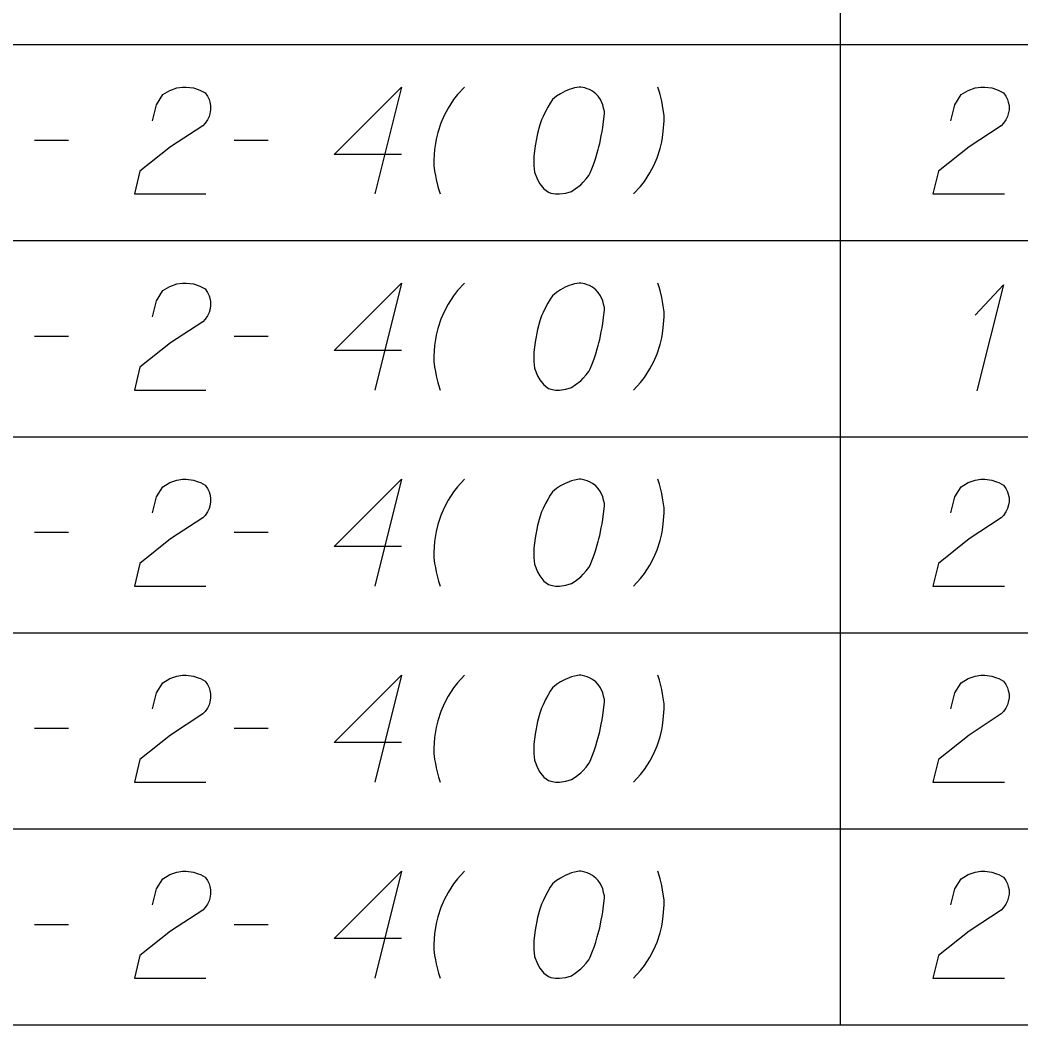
# Model space of a CAD drawing. Extents: x 2074207 to 2076812, y 516372 to 523312.
# Drawn here: x 2076453.5 to 2076498.43, y 517981.68 to 518026.78 of the extents above; entities that cross this region are included whole.
import ezdxf

# ---------------------------------------------------------------- set-up
doc = ezdxf.new("R2010")
doc.units = 0
for name, color, linetype in [('Prop DirtTable_ Soil Test Results - Outline (Major)', 7, 'Continuous'), ('Prop DirtTable_ Soil Test Results - Outline (Minor)', 7, 'Continuous'), ('Prop DirtTable_ Soil Test Results - Tx (Sample Data)', 7, 'Continuous')]:
    doc.layers.add(name, color=color, linetype=linetype)

msp = doc.modelspace()

# ---------------------------------------------------------------- linework, layer by layer
at = {"layer": 'Prop DirtTable_ Soil Test Results - Outline (Major)'}
msp.add_line((2076260.609, 517981.68), (2076811.903, 517981.68), dxfattribs=at)
at = {"layer": 'Prop DirtTable_ Soil Test Results - Outline (Minor)'}
for p, q in [((2076490.31, 518034.48), (2076490.31, 518025.68)), ((2076260.609, 518025.68), (2076811.903, 518025.68)), ((2076260.609, 518025.68), (2076811.903, 518025.68)), ((2076490.31, 518025.68), (2076490.31, 518016.88)), ((2076260.609, 518016.88), (2076811.903, 518016.88)), ((2076260.609, 518016.88), (2076811.903, 518016.88)), ((2076490.31, 518016.88), (2076490.31, 518008.08)), ((2076260.609, 518008.08), (2076811.903, 518008.08)), ((2076260.609, 518008.08), (2076811.903, 518008.08)), ((2076490.31, 518008.08), (2076490.31, 517999.28)), ((2076260.609, 517999.28), (2076811.903, 517999.28)), ((2076260.609, 517999.28), (2076811.903, 517999.28)), ((2076490.31, 517999.28), (2076490.31, 517990.48)), ((2076260.609, 517990.48), (2076811.903, 517990.48)), ((2076260.609, 517990.48), (2076811.903, 517990.48)), ((2076490.31, 517990.48), (2076490.31, 517981.68)), ((2076260.609, 517981.68), (2076811.903, 517981.68))]:
    msp.add_line(p, q, dxfattribs=at)
at = {"layer": 'Prop DirtTable_ Soil Test Results - Tx (Sample Data)'}
for points in [[(2076459.447, 518022.263), (2076459.623, 518022.981), (2076459.906, 518023.435), (2076460.223, 518023.624), (2076460.54, 518023.737), (2076460.787, 518023.775), (2076460.964, 518023.775), (2076461.281, 518023.737), (2076461.493, 518023.662), (2076461.599, 518023.624), (2076461.81, 518023.511), (2076461.916, 518023.359), (2076461.987, 518023.208), (2076462.022, 518023.095), (2076462.057, 518022.944), (2076462.057, 518022.755), (2076462.022, 518022.566), (2076461.987, 518022.452), (2076461.916, 518022.301), (2076461.81, 518022.15), (2076461.705, 518022.037), (2076460.258, 518021.092), (2076458.883, 518019.996), (2076458.636, 518018.975), (2076461.846, 518018.975)], [(2076470.629, 518020.752), (2076467.596, 518020.752), (2076470.629, 518023.775), (2076469.43, 518018.975)], [(2076473.451, 518023.775), (2076473.134, 518023.435), (2076472.958, 518023.208), (2076472.711, 518022.83), (2076472.534, 518022.49), (2076472.393, 518022.15), (2076472.252, 518021.734), (2076472.181, 518021.432), (2076472.146, 518021.243), (2076472.111, 518020.978), (2076472.076, 518020.487), (2076472.076, 518020.26), (2076472.111, 518019.996), (2076472.146, 518019.807), (2076472.181, 518019.618), (2076472.252, 518019.315), (2076472.287, 518019.202), (2076472.358, 518018.975)], [(2076478.672, 518023.775), (2076478.602, 518023.775), (2076478.39, 518023.737), (2076478.249, 518023.7), (2076478.143, 518023.662), (2076477.967, 518023.586), (2076477.755, 518023.473), (2076477.579, 518023.359), (2076477.402, 518023.208), (2076477.296, 518023.057), (2076477.191, 518022.868), (2076477.085, 518022.679), (2076476.979, 518022.452), (2076476.908, 518022.301), (2076476.838, 518022.074), (2076476.732, 518021.696), (2076476.626, 518021.129), (2076476.556, 518020.676), (2076476.556, 518020.26), (2076476.591, 518019.958), (2076476.732, 518019.618), (2076476.838, 518019.429), (2076477.014, 518019.202), (2076477.226, 518019.051), (2076477.332, 518019.013), (2076477.543, 518018.975), (2076477.72, 518018.975), (2076478.002, 518019.013), (2076478.249, 518019.089), (2076478.425, 518019.202), (2076478.672, 518019.391), (2076478.778, 518019.504), (2076478.919, 518019.655), (2076479.025, 518019.807), (2076479.095, 518019.92), (2076479.166, 518020.109), (2076479.201, 518020.185), (2076479.272, 518020.374), (2076479.342, 518020.6), (2076479.413, 518020.827), (2076479.448, 518020.978), (2076479.483, 518021.092), (2076479.519, 518021.243), (2076479.589, 518021.583), (2076479.625, 518021.772), (2076479.66, 518021.961), (2076479.695, 518022.226), (2076479.73, 518022.566), (2076479.73, 518022.679), (2076479.695, 518022.83), (2076479.66, 518022.981), (2076479.554, 518023.208), (2076479.448, 518023.359), (2076479.342, 518023.473), (2076479.201, 518023.586), (2076479.06, 518023.662), (2076478.954, 518023.7), (2076478.849, 518023.737), (2076478.672, 518023.775)], [(2076481.036, 518018.975), (2076481.353, 518019.315), (2076481.529, 518019.542), (2076481.776, 518019.92), (2076481.953, 518020.26), (2076482.094, 518020.6), (2076482.235, 518021.016), (2076482.306, 518021.318), (2076482.341, 518021.507), (2076482.376, 518021.772), (2076482.411, 518022.263), (2076482.411, 518022.49), (2076482.376, 518022.755), (2076482.341, 518022.944), (2076482.306, 518023.133), (2076482.235, 518023.435), (2076482.2, 518023.548), (2076482.129, 518023.775)], [(2076495.287, 518022.263), (2076495.463, 518022.981), (2076495.746, 518023.435), (2076496.063, 518023.624), (2076496.38, 518023.737), (2076496.627, 518023.775), (2076496.804, 518023.775), (2076497.121, 518023.737), (2076497.333, 518023.662), (2076497.439, 518023.624), (2076497.65, 518023.511), (2076497.756, 518023.359), (2076497.827, 518023.208), (2076497.862, 518023.095), (2076497.897, 518022.944), (2076497.897, 518022.755), (2076497.862, 518022.566), (2076497.827, 518022.452), (2076497.756, 518022.301), (2076497.65, 518022.15), (2076497.545, 518022.037), (2076496.098, 518021.092), (2076494.723, 518019.996), (2076494.476, 518018.975), (2076497.686, 518018.975)], [(2076454.156, 518021.394), (2076455.672, 518021.394)], [(2076463.116, 518021.394), (2076464.632, 518021.394)], [(2076459.447, 518013.463), (2076459.623, 518014.181), (2076459.906, 518014.635), (2076460.223, 518014.824), (2076460.54, 518014.937), (2076460.787, 518014.975), (2076460.964, 518014.975), (2076461.281, 518014.937), (2076461.493, 518014.862), (2076461.599, 518014.824), (2076461.81, 518014.711), (2076461.916, 518014.559), (2076461.987, 518014.408), (2076462.022, 518014.295), (2076462.057, 518014.144), (2076462.057, 518013.955), (2076462.022, 518013.766), (2076461.987, 518013.652), (2076461.916, 518013.501), (2076461.81, 518013.35), (2076461.705, 518013.237), (2076460.258, 518012.292), (2076458.883, 518011.196), (2076458.636, 518010.175), (2076461.846, 518010.175)], [(2076470.629, 518011.952), (2076467.596, 518011.952), (2076470.629, 518014.975), (2076469.43, 518010.175)], [(2076473.451, 518014.975), (2076473.134, 518014.635), (2076472.958, 518014.408), (2076472.711, 518014.03), (2076472.534, 518013.69), (2076472.393, 518013.35), (2076472.252, 518012.934), (2076472.181, 518012.632), (2076472.146, 518012.443), (2076472.111, 518012.178), (2076472.076, 518011.687), (2076472.076, 518011.46), (2076472.111, 518011.196), (2076472.146, 518011.007), (2076472.181, 518010.818), (2076472.252, 518010.515), (2076472.287, 518010.402), (2076472.358, 518010.175)], [(2076478.672, 518014.975), (2076478.602, 518014.975), (2076478.39, 518014.937), (2076478.249, 518014.9), (2076478.143, 518014.862), (2076477.967, 518014.786), (2076477.755, 518014.673), (2076477.579, 518014.559), (2076477.402, 518014.408), (2076477.296, 518014.257), (2076477.191, 518014.068), (2076477.085, 518013.879), (2076476.979, 518013.652), (2076476.908, 518013.501), (2076476.838, 518013.274), (2076476.732, 518012.896), (2076476.626, 518012.329), (2076476.556, 518011.876), (2076476.556, 518011.46), (2076476.591, 518011.158), (2076476.732, 518010.818), (2076476.838, 518010.629), (2076477.014, 518010.402), (2076477.226, 518010.251), (2076477.332, 518010.213), (2076477.543, 518010.175), (2076477.72, 518010.175), (2076478.002, 518010.213), (2076478.249, 518010.289), (2076478.425, 518010.402), (2076478.672, 518010.591), (2076478.778, 518010.704), (2076478.919, 518010.855), (2076479.025, 518011.007), (2076479.095, 518011.12), (2076479.166, 518011.309), (2076479.201, 518011.385), (2076479.272, 518011.574), (2076479.342, 518011.8), (2076479.413, 518012.027), (2076479.448, 518012.178), (2076479.483, 518012.292), (2076479.519, 518012.443), (2076479.589, 518012.783), (2076479.625, 518012.972), (2076479.66, 518013.161), (2076479.695, 518013.426), (2076479.73, 518013.766), (2076479.73, 518013.879), (2076479.695, 518014.03), (2076479.66, 518014.181), (2076479.554, 518014.408), (2076479.448, 518014.559), (2076479.342, 518014.673), (2076479.201, 518014.786), (2076479.06, 518014.862), (2076478.954, 518014.9), (2076478.849, 518014.937), (2076478.672, 518014.975)], [(2076481.036, 518010.175), (2076481.353, 518010.515), (2076481.529, 518010.742), (2076481.776, 518011.12), (2076481.953, 518011.46), (2076482.094, 518011.8), (2076482.235, 518012.216), (2076482.306, 518012.518), (2076482.341, 518012.707), (2076482.376, 518012.972), (2076482.411, 518013.463), (2076482.411, 518013.69), (2076482.376, 518013.955), (2076482.341, 518014.144), (2076482.306, 518014.333), (2076482.235, 518014.635), (2076482.2, 518014.748), (2076482.129, 518014.975)], [(2076496.38, 518013.539), (2076497.65, 518014.9), (2076496.451, 518010.137)], [(2076454.156, 518012.594), (2076455.672, 518012.594)], [(2076463.116, 518012.594), (2076464.632, 518012.594)], [(2076459.447, 518004.663), (2076459.623, 518005.381), (2076459.906, 518005.835), (2076460.223, 518006.024), (2076460.54, 518006.137), (2076460.787, 518006.175), (2076460.964, 518006.175), (2076461.281, 518006.137), (2076461.493, 518006.062), (2076461.599, 518006.024), (2076461.81, 518005.911), (2076461.916, 518005.759), (2076461.987, 518005.608), (2076462.022, 518005.495), (2076462.057, 518005.344), (2076462.057, 518005.155), (2076462.022, 518004.966), (2076461.987, 518004.852), (2076461.916, 518004.701), (2076461.81, 518004.55), (2076461.705, 518004.437), (2076460.258, 518003.492), (2076458.883, 518002.396), (2076458.636, 518001.375), (2076461.846, 518001.375)], [(2076470.629, 518003.152), (2076467.596, 518003.152), (2076470.629, 518006.175), (2076469.43, 518001.375)], [(2076473.451, 518006.175), (2076473.134, 518005.835), (2076472.958, 518005.608), (2076472.711, 518005.23), (2076472.534, 518004.89), (2076472.393, 518004.55), (2076472.252, 518004.134), (2076472.181, 518003.832), (2076472.146, 518003.643), (2076472.111, 518003.378), (2076472.076, 518002.887), (2076472.076, 518002.66), (2076472.111, 518002.396), (2076472.146, 518002.207), (2076472.181, 518002.018), (2076472.252, 518001.715), (2076472.287, 518001.602), (2076472.358, 518001.375)], [(2076478.672, 518006.175), (2076478.602, 518006.175), (2076478.39, 518006.137), (2076478.249, 518006.1), (2076478.143, 518006.062), (2076477.967, 518005.986), (2076477.755, 518005.873), (2076477.579, 518005.759), (2076477.402, 518005.608), (2076477.296, 518005.457), (2076477.191, 518005.268), (2076477.085, 518005.079), (2076476.979, 518004.852), (2076476.908, 518004.701), (2076476.838, 518004.474), (2076476.732, 518004.096), (2076476.626, 518003.529), (2076476.556, 518003.076), (2076476.556, 518002.66), (2076476.591, 518002.358), (2076476.732, 518002.018), (2076476.838, 518001.829), (2076477.014, 518001.602), (2076477.226, 518001.451), (2076477.332, 518001.413), (2076477.543, 518001.375), (2076477.72, 518001.375), (2076478.002, 518001.413), (2076478.249, 518001.489), (2076478.425, 518001.602), (2076478.672, 518001.791), (2076478.778, 518001.904), (2076478.919, 518002.055), (2076479.025, 518002.207), (2076479.095, 518002.32), (2076479.166, 518002.509), (2076479.201, 518002.585), (2076479.272, 518002.774), (2076479.342, 518003), (2076479.413, 518003.227), (2076479.448, 518003.378), (2076479.483, 518003.492), (2076479.519, 518003.643), (2076479.589, 518003.983), (2076479.625, 518004.172), (2076479.66, 518004.361), (2076479.695, 518004.626), (2076479.73, 518004.966), (2076479.73, 518005.079), (2076479.695, 518005.23), (2076479.66, 518005.381), (2076479.554, 518005.608), (2076479.448, 518005.759), (2076479.342, 518005.873), (2076479.201, 518005.986), (2076479.06, 518006.062), (2076478.954, 518006.1), (2076478.849, 518006.137), (2076478.672, 518006.175)], [(2076481.036, 518001.375), (2076481.353, 518001.715), (2076481.529, 518001.942), (2076481.776, 518002.32), (2076481.953, 518002.66), (2076482.094, 518003), (2076482.235, 518003.416), (2076482.306, 518003.718), (2076482.341, 518003.907), (2076482.376, 518004.172), (2076482.411, 518004.663), (2076482.411, 518004.89), (2076482.376, 518005.155), (2076482.341, 518005.344), (2076482.306, 518005.533), (2076482.235, 518005.835), (2076482.2, 518005.948), (2076482.129, 518006.175)], [(2076495.287, 518004.663), (2076495.463, 518005.381), (2076495.746, 518005.835), (2076496.063, 518006.024), (2076496.38, 518006.137), (2076496.627, 518006.175), (2076496.804, 518006.175), (2076497.121, 518006.137), (2076497.333, 518006.062), (2076497.439, 518006.024), (2076497.65, 518005.911), (2076497.756, 518005.759), (2076497.827, 518005.608), (2076497.862, 518005.495), (2076497.897, 518005.344), (2076497.897, 518005.155), (2076497.862, 518004.966), (2076497.827, 518004.852), (2076497.756, 518004.701), (2076497.65, 518004.55), (2076497.545, 518004.437), (2076496.098, 518003.492), (2076494.723, 518002.396), (2076494.476, 518001.375), (2076497.686, 518001.375)], [(2076454.156, 518003.794), (2076455.672, 518003.794)], [(2076463.116, 518003.794), (2076464.632, 518003.794)], [(2076459.447, 517995.863), (2076459.623, 517996.581), (2076459.906, 517997.035), (2076460.223, 517997.224), (2076460.54, 517997.337), (2076460.787, 517997.375), (2076460.964, 517997.375), (2076461.281, 517997.337), (2076461.493, 517997.262), (2076461.599, 517997.224), (2076461.81, 517997.111), (2076461.916, 517996.959), (2076461.987, 517996.808), (2076462.022, 517996.695), (2076462.057, 517996.544), (2076462.057, 517996.355), (2076462.022, 517996.166), (2076461.987, 517996.052), (2076461.916, 517995.901), (2076461.81, 517995.75), (2076461.705, 517995.637), (2076460.258, 517994.692), (2076458.883, 517993.596), (2076458.636, 517992.575), (2076461.846, 517992.575)], [(2076470.629, 517994.352), (2076467.596, 517994.352), (2076470.629, 517997.375), (2076469.43, 517992.575)], [(2076473.451, 517997.375), (2076473.134, 517997.035), (2076472.958, 517996.808), (2076472.711, 517996.43), (2076472.534, 517996.09), (2076472.393, 517995.75), (2076472.252, 517995.334), (2076472.181, 517995.032), (2076472.146, 517994.843), (2076472.111, 517994.578), (2076472.076, 517994.087), (2076472.076, 517993.86), (2076472.111, 517993.596), (2076472.146, 517993.407), (2076472.181, 517993.218), (2076472.252, 517992.915), (2076472.287, 517992.802), (2076472.358, 517992.575)], [(2076478.672, 517997.375), (2076478.602, 517997.375), (2076478.39, 517997.337), (2076478.249, 517997.3), (2076478.143, 517997.262), (2076477.967, 517997.186), (2076477.755, 517997.073), (2076477.579, 517996.959), (2076477.402, 517996.808), (2076477.296, 517996.657), (2076477.191, 517996.468), (2076477.085, 517996.279), (2076476.979, 517996.052), (2076476.908, 517995.901), (2076476.838, 517995.674), (2076476.732, 517995.296), (2076476.626, 517994.729), (2076476.556, 517994.276), (2076476.556, 517993.86), (2076476.591, 517993.558), (2076476.732, 517993.218), (2076476.838, 517993.029), (2076477.014, 517992.802), (2076477.226, 517992.651), (2076477.332, 517992.613), (2076477.543, 517992.575), (2076477.72, 517992.575), (2076478.002, 517992.613), (2076478.249, 517992.689), (2076478.425, 517992.802), (2076478.672, 517992.991), (2076478.778, 517993.104), (2076478.919, 517993.255), (2076479.025, 517993.407), (2076479.095, 517993.52), (2076479.166, 517993.709), (2076479.201, 517993.785), (2076479.272, 517993.974), (2076479.342, 517994.2), (2076479.413, 517994.427), (2076479.448, 517994.578), (2076479.483, 517994.692), (2076479.519, 517994.843), (2076479.589, 517995.183), (2076479.625, 517995.372), (2076479.66, 517995.561), (2076479.695, 517995.826), (2076479.73, 517996.166), (2076479.73, 517996.279), (2076479.695, 517996.43), (2076479.66, 517996.581), (2076479.554, 517996.808), (2076479.448, 517996.959), (2076479.342, 517997.073), (2076479.201, 517997.186), (2076479.06, 517997.262), (2076478.954, 517997.3), (2076478.849, 517997.337), (2076478.672, 517997.375)], [(2076481.036, 517992.575), (2076481.353, 517992.915), (2076481.529, 517993.142), (2076481.776, 517993.52), (2076481.953, 517993.86), (2076482.094, 517994.2), (2076482.235, 517994.616), (2076482.306, 517994.918), (2076482.341, 517995.107), (2076482.376, 517995.372), (2076482.411, 517995.863), (2076482.411, 517996.09), (2076482.376, 517996.355), (2076482.341, 517996.544), (2076482.306, 517996.733), (2076482.235, 517997.035), (2076482.2, 517997.148), (2076482.129, 517997.375)], [(2076495.287, 517995.863), (2076495.463, 517996.581), (2076495.746, 517997.035), (2076496.063, 517997.224), (2076496.38, 517997.337), (2076496.627, 517997.375), (2076496.804, 517997.375), (2076497.121, 517997.337), (2076497.333, 517997.262), (2076497.439, 517997.224), (2076497.65, 517997.111), (2076497.756, 517996.959), (2076497.827, 517996.808), (2076497.862, 517996.695), (2076497.897, 517996.544), (2076497.897, 517996.355), (2076497.862, 517996.166), (2076497.827, 517996.052), (2076497.756, 517995.901), (2076497.65, 517995.75), (2076497.545, 517995.637), (2076496.098, 517994.692), (2076494.723, 517993.596), (2076494.476, 517992.575), (2076497.686, 517992.575)], [(2076454.156, 517994.994), (2076455.672, 517994.994)], [(2076463.116, 517994.994), (2076464.632, 517994.994)], [(2076459.447, 517987.063), (2076459.623, 517987.781), (2076459.906, 517988.235), (2076460.223, 517988.424), (2076460.54, 517988.537), (2076460.787, 517988.575), (2076460.964, 517988.575), (2076461.281, 517988.537), (2076461.493, 517988.462), (2076461.599, 517988.424), (2076461.81, 517988.311), (2076461.916, 517988.159), (2076461.987, 517988.008), (2076462.022, 517987.895), (2076462.057, 517987.744), (2076462.057, 517987.555), (2076462.022, 517987.366), (2076461.987, 517987.252), (2076461.916, 517987.101), (2076461.81, 517986.95), (2076461.705, 517986.837), (2076460.258, 517985.892), (2076458.883, 517984.796), (2076458.636, 517983.775), (2076461.846, 517983.775)], [(2076470.629, 517985.552), (2076467.596, 517985.552), (2076470.629, 517988.575), (2076469.43, 517983.775)], [(2076473.451, 517988.575), (2076473.134, 517988.235), (2076472.958, 517988.008), (2076472.711, 517987.63), (2076472.534, 517987.29), (2076472.393, 517986.95), (2076472.252, 517986.534), (2076472.181, 517986.232), (2076472.146, 517986.043), (2076472.111, 517985.778), (2076472.076, 517985.287), (2076472.076, 517985.06), (2076472.111, 517984.796), (2076472.146, 517984.607), (2076472.181, 517984.418), (2076472.252, 517984.115), (2076472.287, 517984.002), (2076472.358, 517983.775)], [(2076478.672, 517988.575), (2076478.602, 517988.575), (2076478.39, 517988.537), (2076478.249, 517988.5), (2076478.143, 517988.462), (2076477.967, 517988.386), (2076477.755, 517988.273), (2076477.579, 517988.159), (2076477.402, 517988.008), (2076477.296, 517987.857), (2076477.191, 517987.668), (2076477.085, 517987.479), (2076476.979, 517987.252), (2076476.908, 517987.101), (2076476.838, 517986.874), (2076476.732, 517986.496), (2076476.626, 517985.929), (2076476.556, 517985.476), (2076476.556, 517985.06), (2076476.591, 517984.758), (2076476.732, 517984.418), (2076476.838, 517984.229), (2076477.014, 517984.002), (2076477.226, 517983.851), (2076477.332, 517983.813), (2076477.543, 517983.775), (2076477.72, 517983.775), (2076478.002, 517983.813), (2076478.249, 517983.889), (2076478.425, 517984.002), (2076478.672, 517984.191), (2076478.778, 517984.304), (2076478.919, 517984.455), (2076479.025, 517984.607), (2076479.095, 517984.72), (2076479.166, 517984.909), (2076479.201, 517984.985), (2076479.272, 517985.174), (2076479.342, 517985.4), (2076479.413, 517985.627), (2076479.448, 517985.778), (2076479.483, 517985.892), (2076479.519, 517986.043), (2076479.589, 517986.383), (2076479.625, 517986.572), (2076479.66, 517986.761), (2076479.695, 517987.026), (2076479.73, 517987.366), (2076479.73, 517987.479), (2076479.695, 517987.63), (2076479.66, 517987.781), (2076479.554, 517988.008), (2076479.448, 517988.159), (2076479.342, 517988.273), (2076479.201, 517988.386), (2076479.06, 517988.462), (2076478.954, 517988.5), (2076478.849, 517988.537), (2076478.672, 517988.575)], [(2076481.036, 517983.775), (2076481.353, 517984.115), (2076481.529, 517984.342), (2076481.776, 517984.72), (2076481.953, 517985.06), (2076482.094, 517985.4), (2076482.235, 517985.816), (2076482.306, 517986.118), (2076482.341, 517986.307), (2076482.376, 517986.572), (2076482.411, 517987.063), (2076482.411, 517987.29), (2076482.376, 517987.555), (2076482.341, 517987.744), (2076482.306, 517987.933), (2076482.235, 517988.235), (2076482.2, 517988.348), (2076482.129, 517988.575)], [(2076495.287, 517987.063), (2076495.463, 517987.781), (2076495.746, 517988.235), (2076496.063, 517988.424), (2076496.38, 517988.537), (2076496.627, 517988.575), (2076496.804, 517988.575), (2076497.121, 517988.537), (2076497.333, 517988.462), (2076497.439, 517988.424), (2076497.65, 517988.311), (2076497.756, 517988.159), (2076497.827, 517988.008), (2076497.862, 517987.895), (2076497.897, 517987.744), (2076497.897, 517987.555), (2076497.862, 517987.366), (2076497.827, 517987.252), (2076497.756, 517987.101), (2076497.65, 517986.95), (2076497.545, 517986.837), (2076496.098, 517985.892), (2076494.723, 517984.796), (2076494.476, 517983.775), (2076497.686, 517983.775)], [(2076454.156, 517986.194), (2076455.672, 517986.194)], [(2076463.116, 517986.194), (2076464.632, 517986.194)]]:
    msp.add_lwpolyline(points, dxfattribs=at)

doc.saveas('drawing.dxf')
